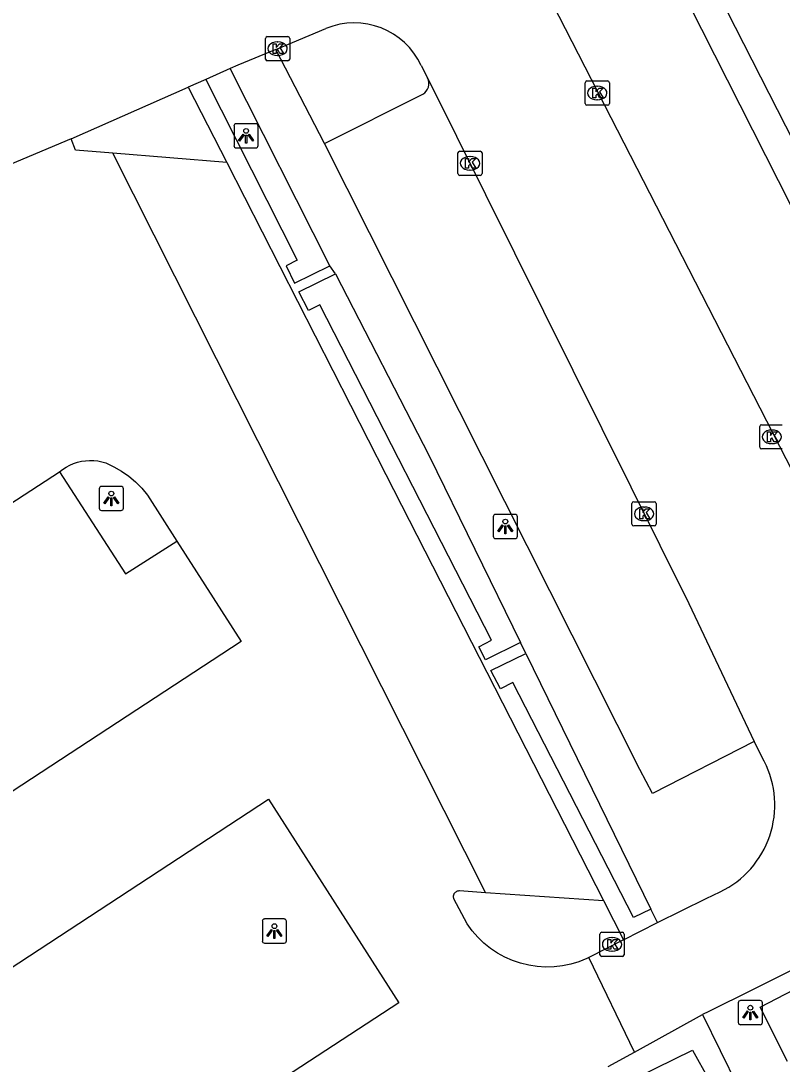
# Model space of a CAD drawing. Extents: x 156414 to 157775, y 382335 to 383765.
# Drawn here: x 157472.42 to 157503.86, y 383019.74 to 383062.82 of the extents above; entities that cross this region are included whole.
import ezdxf

# ---------------------------------------------------------------- set-up
doc = ezdxf.new("R2010")
doc.units = 0
for name, color, linetype in [('IMGEO_Groenvoorziening', 7, 'Continuous'), ('IMGEO_Haag', 7, 'Continuous'), ('IMGEO_Kolk', 7, 'Continuous'), ('IMGEO_Lichtpunt', 7, 'Continuous'), ('IMGEO_Parkeervlak_gesloten', 7, 'Continuous'), ('IMGEO_Rijbaan_lokaal_gesloten', 7, 'Continuous'), ('IMGEO_Voetpad_open', 7, 'Continuous')]:
    doc.layers.add(name, color=color, linetype=linetype)

msp = doc.modelspace()

# ---------------------------------------------------------------- linework, layer by layer
at = {"layer": 'IMGEO_Groenvoorziening'}
msp.add_lwpolyline([(157497.124, 383018.831), (157500.154, 383020.315), (157502.85, 383015.465), (157497.407, 383016.719)], dxfattribs=at)
at = {"layer": 'IMGEO_Haag'}
for points in [[(157480.052, 383060.406), (157483.83, 383052.935), (157483.369, 383052.711), (157483.718, 383051.992), (157485.18, 383052.708)], [(157493.049, 383037.148), (157491.602, 383036.439), (157491.328, 383036.976), (157491.849, 383037.242), (157484.769, 383051.097), (157484.296, 383050.856), (157483.9, 383051.632), (157485.412, 383052.372)], [(157498.439, 383026.139), (157497.723, 383025.788), (157492.742, 383035.5), (157492.219, 383035.233), (157491.829, 383035.996), (157493.268, 383036.701)]]:
    msp.add_lwpolyline(points, dxfattribs=at)
at = {"layer": 'IMGEO_Kolk'}
for p, q in [((157482.594, 383062.174), (157483.446, 383062.174)), ((157482.519, 383061.248), (157482.519, 383062.1)), ((157483.007, 383061.954), (157483.032, 383061.954)), ((157483.52, 383062.1), (157483.52, 383061.248)), ((157483.03, 383061.394), (157483.005, 383061.394)), ((157483.446, 383061.174), (157482.594, 383061.174)), ((157495.722, 383059.415), (157495.722, 383060.267)), ((157495.797, 383060.341), (157496.649, 383060.341)), ((157496.21, 383060.121), (157496.235, 383060.121)), ((157496.723, 383060.267), (157496.723, 383059.415)), ((157496.233, 383059.561), (157496.208, 383059.561)), ((157496.649, 383059.341), (157495.797, 383059.341)), ((157490.54, 383057.442), (157491.392, 383057.442)), ((157490.465, 383056.516), (157490.465, 383057.368)), ((157490.953, 383057.222), (157490.978, 383057.222)), ((157491.466, 383057.368), (157491.466, 383056.516)), ((157490.976, 383056.662), (157490.951, 383056.662)), ((157491.392, 383056.442), (157490.54, 383056.442)), ((157502.931, 383045.219), (157502.931, 383046.071)), ((157503.006, 383046.145), (157503.858, 383046.145)), ((157503.419, 383045.925), (157503.444, 383045.925)), ((157503.442, 383045.365), (157503.417, 383045.365)), ((157503.858, 383045.145), (157503.006, 383045.145)), ((157497.655, 383042.039), (157497.655, 383042.891)), ((157497.73, 383042.965), (157498.582, 383042.965)), ((157498.656, 383042.891), (157498.656, 383042.039)), ((157498.143, 383042.745), (157498.168, 383042.745)), ((157498.582, 383041.965), (157497.73, 383041.965)), ((157498.166, 383042.185), (157498.141, 383042.185)), ((157496.332, 383024.258), (157496.332, 383025.11)), ((157496.407, 383025.184), (157497.259, 383025.184)), ((157497.333, 383025.11), (157497.333, 383024.258)), ((157496.82, 383024.964), (157496.845, 383024.964)), ((157496.843, 383024.404), (157496.818, 383024.404)), ((157497.259, 383024.184), (157496.407, 383024.184))]:
    msp.add_line(p, q, dxfattribs=at)
for points in [[(157482.594, 383062.174), (157483.446, 383062.174)], [(157482.519, 383061.248), (157482.519, 383062.1)], [(157482.84, 383061.874), (157482.963, 383061.874), (157482.963, 383061.723), (157483.093, 383061.874), (157483.257, 383061.874), (157483.111, 383061.723), (157483.264, 383061.474), (157483.112, 383061.474), (157483.027, 383061.638), (157482.963, 383061.571), (157482.963, 383061.474), (157482.84, 383061.474), (157482.84, 383061.874)], [(157483.52, 383062.1), (157483.52, 383061.248)], [(157483.446, 383061.174), (157482.594, 383061.174)], [(157495.722, 383059.415), (157495.722, 383060.267)], [(157495.797, 383060.341), (157496.649, 383060.341)], [(157496.043, 383060.041), (157496.166, 383060.041), (157496.166, 383059.89), (157496.296, 383060.041), (157496.46, 383060.041), (157496.314, 383059.89), (157496.467, 383059.641), (157496.315, 383059.641), (157496.23, 383059.805), (157496.166, 383059.738), (157496.166, 383059.641), (157496.043, 383059.641), (157496.043, 383060.041)], [(157496.723, 383060.267), (157496.723, 383059.415)], [(157496.649, 383059.341), (157495.797, 383059.341)], [(157490.54, 383057.442), (157491.392, 383057.442)], [(157490.465, 383056.516), (157490.465, 383057.368)], [(157490.786, 383057.142), (157490.909, 383057.142), (157490.909, 383056.991), (157491.039, 383057.142), (157491.203, 383057.142), (157491.057, 383056.991), (157491.21, 383056.742), (157491.058, 383056.742), (157490.973, 383056.906), (157490.909, 383056.839), (157490.909, 383056.742), (157490.786, 383056.742), (157490.786, 383057.142)], [(157491.466, 383057.368), (157491.466, 383056.516)], [(157491.392, 383056.442), (157490.54, 383056.442)], [(157502.931, 383045.219), (157502.931, 383046.071)], [(157503.006, 383046.145), (157503.858, 383046.145)], [(157503.252, 383045.845), (157503.375, 383045.845), (157503.375, 383045.694), (157503.505, 383045.845), (157503.669, 383045.845), (157503.523, 383045.694), (157503.676, 383045.445), (157503.524, 383045.445), (157503.439, 383045.609), (157503.375, 383045.542), (157503.375, 383045.445), (157503.252, 383045.445), (157503.252, 383045.845)], [(157503.858, 383045.145), (157503.006, 383045.145)], [(157497.655, 383042.039), (157497.655, 383042.891)], [(157497.73, 383042.965), (157498.582, 383042.965)], [(157498.656, 383042.891), (157498.656, 383042.039)], [(157497.976, 383042.665), (157498.099, 383042.665), (157498.099, 383042.514), (157498.229, 383042.665), (157498.393, 383042.665), (157498.247, 383042.514), (157498.4, 383042.265), (157498.248, 383042.265), (157498.163, 383042.429), (157498.099, 383042.362), (157498.099, 383042.265), (157497.976, 383042.265), (157497.976, 383042.665)], [(157498.582, 383041.965), (157497.73, 383041.965)], [(157496.332, 383024.258), (157496.332, 383025.11)], [(157496.407, 383025.184), (157497.259, 383025.184)], [(157497.333, 383025.11), (157497.333, 383024.258)], [(157496.653, 383024.884), (157496.776, 383024.884), (157496.776, 383024.733), (157496.906, 383024.884), (157497.07, 383024.884), (157496.924, 383024.733), (157497.077, 383024.484), (157496.925, 383024.484), (157496.84, 383024.648), (157496.776, 383024.581), (157496.776, 383024.484), (157496.653, 383024.484), (157496.653, 383024.884)], [(157497.259, 383024.184), (157496.407, 383024.184)]]:
    msp.add_lwpolyline(points, dxfattribs=at)
for centre, start, end in [((157482.596, 383062.098), 91.552, 178.448), ((157482.596, 383062.098), 91.552, 178.448), ((157483.444, 383062.098), 1.552, 88.448), ((157483.444, 383062.098), 1.552, 88.448), ((157482.596, 383061.25), 181.552, 268.448), ((157482.596, 383061.25), 181.552, 268.448), ((157483.444, 383061.25), 271.552, 358.448), ((157483.444, 383061.25), 271.552, 358.448), ((157495.799, 383060.265), 91.552, 178.448), ((157495.799, 383060.265), 91.552, 178.448), ((157496.647, 383060.265), 1.552, 88.448), ((157496.647, 383060.265), 1.552, 88.448), ((157495.799, 383059.417), 181.552, 268.448), ((157495.799, 383059.417), 181.552, 268.448), ((157496.647, 383059.417), 271.552, 358.448), ((157496.647, 383059.417), 271.552, 358.448), ((157490.542, 383057.366), 91.552, 178.448), ((157490.542, 383057.366), 91.552, 178.448), ((157491.39, 383057.366), 1.552, 88.448), ((157491.39, 383057.366), 1.552, 88.448), ((157490.542, 383056.518), 181.552, 268.448), ((157490.542, 383056.518), 181.552, 268.448), ((157491.39, 383056.518), 271.552, 358.448), ((157491.39, 383056.518), 271.552, 358.448), ((157503.008, 383046.069), 91.552, 178.448), ((157503.008, 383046.069), 91.552, 178.448), ((157503.008, 383045.221), 181.552, 268.448), ((157503.008, 383045.221), 181.552, 268.448), ((157497.732, 383042.889), 91.552, 178.448), ((157497.732, 383042.889), 91.552, 178.448), ((157498.58, 383042.889), 1.552, 88.448), ((157498.58, 383042.889), 1.552, 88.448), ((157497.732, 383042.041), 181.552, 268.448), ((157497.732, 383042.041), 181.552, 268.448), ((157498.58, 383042.041), 271.552, 358.448), ((157498.58, 383042.041), 271.552, 358.448), ((157496.409, 383025.108), 91.552, 178.448), ((157496.409, 383025.108), 91.552, 178.448), ((157497.257, 383025.108), 1.552, 88.448), ((157497.257, 383025.108), 1.552, 88.448), ((157496.409, 383024.26), 181.552, 268.448), ((157496.409, 383024.26), 181.552, 268.448), ((157497.257, 383024.26), 271.552, 358.448), ((157497.257, 383024.26), 271.552, 358.448)]:
    msp.add_arc(centre, 0.0765, start, end, dxfattribs=at)
for centre, major_axis, ratio, start_param, end_param in [((157483.006, 383061.674), (-0.387, 0.002), 0.722429, 4.712389, 7.853982), ((157483.031, 383061.674), (-0.39, 0.002), 0.717154, 1.570796, 4.712389), ((157496.209, 383059.841), (-0.387, 0.002), 0.722429, 4.712389, 7.853982), ((157496.234, 383059.841), (-0.39, 0.002), 0.717154, 1.570796, 4.712389), ((157490.952, 383056.942), (-0.387, 0.002), 0.722429, 4.712389, 7.853982), ((157490.977, 383056.942), (-0.39, 0.002), 0.717154, 1.570796, 4.712389), ((157503.418, 383045.645), (-0.387, 0.002), 0.722429, 4.712389, 7.853982), ((157503.443, 383045.645), (-0.39, 0.002), 0.717154, 1.570796, 4.712389), ((157498.142, 383042.465), (-0.387, 0.002), 0.722429, 4.712389, 7.853982), ((157498.167, 383042.465), (-0.39, 0.002), 0.717154, 1.570796, 4.712389), ((157496.819, 383024.684), (-0.387, 0.002), 0.722429, 4.712389, 7.853982), ((157496.844, 383024.684), (-0.39, 0.002), 0.717154, 1.570796, 4.712389)]:
    msp.add_ellipse(centre, major_axis=major_axis, ratio=ratio, start_param=start_param, end_param=end_param, dxfattribs=at)
at = {"layer": 'IMGEO_Lichtpunt'}
for p, q in [((157481.219, 383058.481), (157481.219, 383057.674)), ((157481.219, 383058.481), (157481.219, 383057.674)), ((157482.121, 383058.576), (157481.313, 383058.576)), ((157482.121, 383058.576), (157481.313, 383058.576)), ((157482.215, 383057.674), (157482.215, 383058.481)), ((157482.215, 383057.674), (157482.215, 383058.481)), ((157481.313, 383057.58), (157482.121, 383057.58)), ((157481.313, 383057.58), (157482.121, 383057.58)), ((157475.653, 383043.504), (157475.653, 383042.697)), ((157475.653, 383043.504), (157475.653, 383042.697)), ((157476.555, 383043.599), (157475.747, 383043.599)), ((157476.555, 383043.599), (157475.747, 383043.599)), ((157476.649, 383042.697), (157476.649, 383043.504)), ((157476.649, 383042.697), (157476.649, 383043.504)), ((157475.747, 383042.603), (157476.555, 383042.603)), ((157475.747, 383042.603), (157476.555, 383042.603)), ((157491.927, 383042.347), (157491.927, 383041.54)), ((157491.927, 383042.347), (157491.927, 383041.54)), ((157492.829, 383042.442), (157492.021, 383042.442)), ((157492.829, 383042.442), (157492.021, 383042.442)), ((157492.923, 383041.54), (157492.923, 383042.347)), ((157492.923, 383041.54), (157492.923, 383042.347)), ((157492.021, 383041.446), (157492.829, 383041.446)), ((157492.021, 383041.446), (157492.829, 383041.446)), ((157482.389, 383025.638), (157482.389, 383024.831)), ((157482.389, 383025.638), (157482.389, 383024.831)), ((157483.291, 383025.733), (157482.483, 383025.733)), ((157483.291, 383025.733), (157482.483, 383025.733)), ((157483.385, 383024.831), (157483.385, 383025.638)), ((157483.385, 383024.831), (157483.385, 383025.638)), ((157482.483, 383024.737), (157483.291, 383024.737)), ((157482.483, 383024.737), (157483.291, 383024.737)), ((157502.047, 383022.27), (157502.047, 383021.463)), ((157502.047, 383022.27), (157502.047, 383021.463)), ((157502.949, 383022.365), (157502.141, 383022.365)), ((157502.949, 383022.365), (157502.141, 383022.365)), ((157503.043, 383021.463), (157503.043, 383022.27)), ((157503.043, 383021.463), (157503.043, 383022.27)), ((157502.141, 383021.369), (157502.949, 383021.369)), ((157502.141, 383021.369), (157502.949, 383021.369))]:
    msp.add_line(p, q, dxfattribs=at)
for points in [[(157481.593, 383058.145), (157481.632, 383058.117), (157481.444, 383057.855), (157481.406, 383057.882), (157481.593, 383058.145)], [(157481.695, 383058.097), (157481.742, 383058.097), (157481.742, 383057.775), (157481.695, 383057.775), (157481.695, 383058.097)], [(157481.805, 383058.117), (157481.843, 383058.144), (157482.03, 383057.882), (157481.991, 383057.854), (157481.805, 383058.117)], [(157476.027, 383043.168), (157476.066, 383043.14), (157475.878, 383042.878), (157475.84, 383042.905), (157476.027, 383043.168)], [(157476.129, 383043.12), (157476.176, 383043.12), (157476.176, 383042.798), (157476.129, 383042.798), (157476.129, 383043.12)], [(157476.239, 383043.14), (157476.277, 383043.167), (157476.464, 383042.905), (157476.425, 383042.877), (157476.239, 383043.14)], [(157492.301, 383042.011), (157492.34, 383041.983), (157492.152, 383041.721), (157492.114, 383041.748), (157492.301, 383042.011)], [(157492.403, 383041.963), (157492.45, 383041.963), (157492.45, 383041.641), (157492.403, 383041.641), (157492.403, 383041.963)], [(157492.513, 383041.983), (157492.551, 383042.01), (157492.738, 383041.748), (157492.699, 383041.72), (157492.513, 383041.983)], [(157482.763, 383025.302), (157482.802, 383025.274), (157482.614, 383025.012), (157482.576, 383025.039), (157482.763, 383025.302)], [(157482.865, 383025.254), (157482.912, 383025.254), (157482.912, 383024.932), (157482.865, 383024.932), (157482.865, 383025.254)], [(157482.975, 383025.274), (157483.013, 383025.301), (157483.2, 383025.039), (157483.161, 383025.011), (157482.975, 383025.274)], [(157502.421, 383021.934), (157502.46, 383021.906), (157502.272, 383021.644), (157502.234, 383021.671), (157502.421, 383021.934)], [(157502.523, 383021.886), (157502.57, 383021.886), (157502.57, 383021.564), (157502.523, 383021.564), (157502.523, 383021.886)], [(157502.633, 383021.906), (157502.671, 383021.933), (157502.858, 383021.671), (157502.819, 383021.643), (157502.633, 383021.906)]]:
    msp.add_lwpolyline(points, dxfattribs=at)
for centre in [(157481.718, 383058.279), (157476.152, 383043.302), (157492.426, 383042.145), (157482.888, 383025.436), (157502.546, 383022.068)]:
    msp.add_circle(centre, 0.0994, dxfattribs=at)
for centre, start, end in [((157481.313, 383058.481), 90, 180), ((157481.313, 383058.481), 90, 180), ((157482.121, 383058.481), 0, 90), ((157482.121, 383058.481), 0, 90), ((157481.313, 383057.674), 180, 270), ((157481.313, 383057.674), 180, 270), ((157482.121, 383057.674), 270, 0), ((157482.121, 383057.674), 270, 360), ((157475.747, 383043.504), 90, 180), ((157475.747, 383043.504), 90, 180), ((157476.555, 383043.504), 0, 90), ((157476.555, 383043.504), 0, 90), ((157475.747, 383042.697), 180, 270), ((157475.747, 383042.697), 180, 270), ((157476.555, 383042.697), 270, 0), ((157476.555, 383042.697), 270, 360), ((157492.021, 383042.347), 90, 180), ((157492.021, 383042.347), 90, 180), ((157492.829, 383042.347), 0, 90), ((157492.829, 383042.347), 0, 90), ((157492.021, 383041.54), 180, 270), ((157492.021, 383041.54), 180, 270), ((157492.829, 383041.54), 270, 0), ((157492.829, 383041.54), 270, 360), ((157482.483, 383025.638), 90, 180), ((157482.483, 383025.638), 90, 180), ((157483.291, 383025.638), 0, 90), ((157483.291, 383025.638), 0, 90), ((157482.483, 383024.831), 180, 270), ((157482.483, 383024.831), 180, 270), ((157483.291, 383024.831), 270, 0), ((157483.291, 383024.831), 270, 360), ((157502.141, 383022.27), 90, 180), ((157502.141, 383022.27), 90, 180), ((157502.949, 383022.27), 0, 90), ((157502.949, 383022.27), 0, 90), ((157502.141, 383021.463), 180, 270), ((157502.141, 383021.463), 180, 270), ((157502.949, 383021.463), 270, 0), ((157502.949, 383021.463), 270, 360)]:
    msp.add_arc(centre, 0.0946, start, end, dxfattribs=at)
at = {"layer": 'IMGEO_Parkeervlak_gesloten'}
msp.add_lwpolyline([(157480.922, 383056.969), (157487.49, 383044.088), (157496.482, 383026.492)], dxfattribs=at)
at = {"layer": 'IMGEO_Rijbaan_lokaal_gesloten'}
for points in [[(157514.214, 383024.892), (157490.098, 383071.899), (157494.732, 383073.913)], [(157482.945, 383061.645), (157485.015, 383062.506)], [(157482.945, 383061.645), (157481.375, 383060.991), (157481.055, 383060.85)], [(157481.055, 383060.85), (157480.052, 383060.406)], [(157488.956, 383060.974), (157489.217, 383060.465)], [(157489.217, 383060.465), (157500, 383038.756), (157502.707, 383033.057)], [(157474.49, 383057.949), (157479.332, 383060.088)], [(157480.052, 383060.406), (157479.332, 383060.088)], [(157474.49, 383057.949), (157463.524, 383053.338)], [(157476.217, 383057.36), (157474.668, 383057.489), (157474.49, 383057.949)], [(157491.607, 383026.83), (157476.217, 383057.36)], [(157474.005, 383044.193), (157474.139, 383044.298), (157474.282, 383044.391), (157474.432, 383044.472), (157474.589, 383044.54), (157474.75, 383044.594), (157474.916, 383044.634), (157475.085, 383044.659), (157475.255, 383044.671), (157475.425, 383044.668), (157475.595, 383044.65), (157475.762, 383044.618), (157475.926, 383044.571), (157476.258, 383044.413), (157476.574, 383044.228), (157476.874, 383044.016), (157477.155, 383043.78), (157477.414, 383043.52), (157477.65, 383043.239), (157478.863, 383041.34)], [(157453.009, 383030.533), (157474.005, 383044.193)], [(157478.863, 383041.34), (157481.52, 383037.19), (157456.314, 383020.708), (157453.717, 383024.967)], [(157503.122, 383032.245), (157502.707, 383033.057)], [(157459.57, 383015.562), (157482.646, 383030.678), (157488.033, 383022.276), (157464.797, 383007.12), (157459.57, 383015.562)], [(157495.877, 383024.145), (157495.785, 383024.098), (157495.461, 383023.969), (157495.127, 383023.869), (157494.785, 383023.799), (157494.438, 383023.759), (157494.089, 383023.75), (157493.741, 383023.772), (157493.396, 383023.824), (157493.057, 383023.906), (157492.726, 383024.018), (157492.407, 383024.159), (157492.101, 383024.327), (157491.811, 383024.521), (157491.54, 383024.741), (157491.289, 383024.983), (157491.06, 383025.246), (157490.855, 383025.529), (157490.302, 383026.572), (157490.295, 383026.592), (157490.29, 383026.614), (157490.287, 383026.635), (157490.286, 383026.657), (157490.287, 383026.679), (157490.289, 383026.7), (157490.294, 383026.721), (157490.3, 383026.742), (157490.309, 383026.762), (157490.319, 383026.781), (157490.33, 383026.8), (157490.344, 383026.817), (157490.358, 383026.833), (157490.374, 383026.847), (157490.392, 383026.861), (157490.41, 383026.872), (157490.429, 383026.882), (157490.45, 383026.89), (157490.47, 383026.896), (157490.492, 383026.901), (157490.513, 383026.903), (157490.535, 383026.904), (157491.607, 383026.83)], [(157498.705, 383025.595), (157500.723, 383026.577), (157501.304, 383026.859)], [(157497.307, 383024.878), (157498.705, 383025.595)], [(157497.307, 383024.878), (157495.877, 383024.145)], [(157504.074, 383019.842), (157502.952, 383022.085), (157507.138, 383024.265), (157506.834, 383024.901), (157502.629, 383022.808), (157500.832, 383021.913), (157500.571, 383021.783)], [(157497.767, 383020.237), (157495.877, 383024.145)], [(157497.767, 383020.237), (157500.571, 383021.783)], [(157496.677, 383019.636), (157497.767, 383020.237)]]:
    msp.add_lwpolyline(points, dxfattribs=at)
for centre, radius, start, end in [((157486.186, 383059.684), 3.055, 24.9704, 112.544), ((157499.579, 383030.441), 3.976, 295.7181, 26.9785)]:
    msp.add_arc(centre, radius, start, end, dxfattribs=at)
at = {"layer": 'IMGEO_Voetpad_open'}
for points in [[(157520.769, 383022.478), (157522.064, 383023.101), (157500.204, 383065.957), (157497.65, 383070.963), (157496.51, 383070.405)], [(157496.51, 383070.405), (157499.102, 383065.29), (157500, 383063.518), (157518.443, 383027.124)], [(157484.957, 383057.756), (157482.945, 383061.645)], [(157485.18, 383052.708), (157481.055, 383060.85)], [(157479.332, 383060.088), (157480.922, 383056.969)], [(157484.957, 383057.756), (157489.015, 383059.792)], [(157502.707, 383033.057), (157498.503, 383030.912), (157497.985, 383031.913), (157484.957, 383057.756)], [(157480.922, 383056.969), (157476.217, 383057.36)], [(157485.412, 383052.372), (157485.18, 383052.708)], [(157485.412, 383052.372), (157489.275, 383044.856), (157493.049, 383037.148)], [(157474.005, 383044.193), (157476.739, 383039.982), (157478.863, 383041.34)], [(157493.268, 383036.701), (157493.049, 383037.148)], [(157493.268, 383036.701), (157498.439, 383026.139)], [(157491.607, 383026.83), (157496.482, 383026.492)], [(157496.482, 383026.492), (157497.307, 383024.878)], [(157498.705, 383025.595), (157498.439, 383026.139)], [(157500.571, 383021.783), (157503.481, 383015.839), (157503.814, 383015.291), (157505.549, 383014.845), (157506.362, 383015.269)]]:
    msp.add_lwpolyline(points, dxfattribs=at)
msp.add_arc((157488.753, 383060.237), 0.517, 300.4651, 26.1207, dxfattribs=at)

doc.saveas('drawing.dxf')
